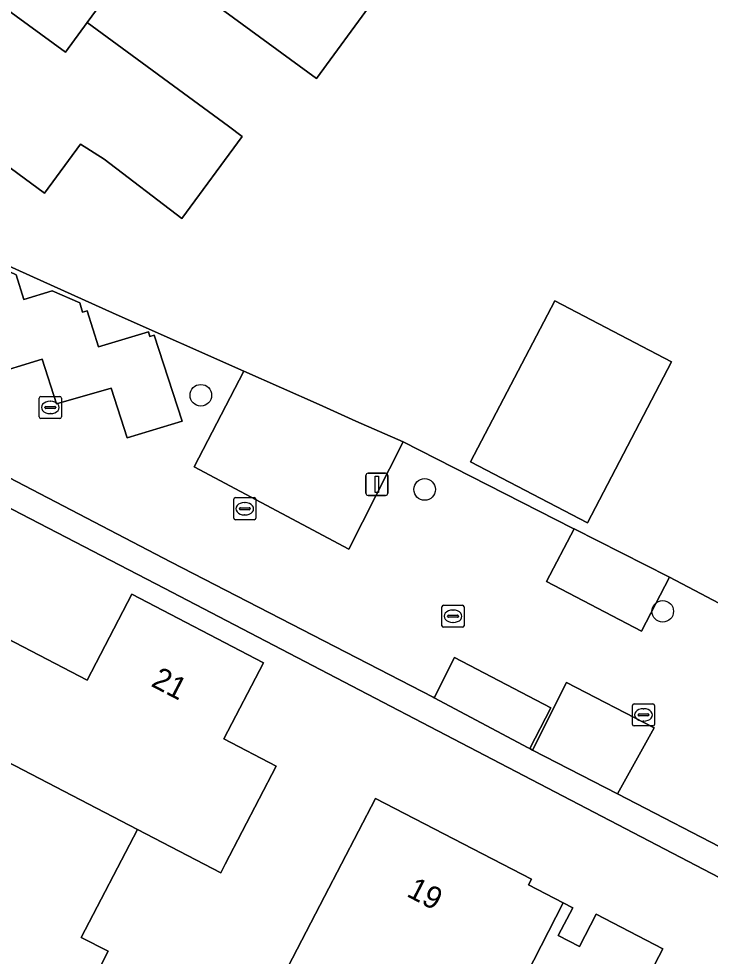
# Model space of a CAD drawing. Extents: x 160349 to 161355, y 381727 to 382854.
# Drawn here: x 160702.07 to 160733.31, y 382411.9 to 382454.27 of the extents above; entities that cross this region are included whole.
import ezdxf

# ---------------------------------------------------------------- set-up
doc = ezdxf.new("R2010")
doc.units = 0
for name, color, linetype in [('IMGEO_Boom', 7, 'Continuous'), ('IMGEO_Erf', 7, 'Continuous'), ('IMGEO_Groenvoorziening', 7, 'Continuous'), ('IMGEO_Kolk', 7, 'Continuous'), ('IMGEO_Lichtmast', 7, 'Continuous'), ('IMGEO_Muur', 7, 'Continuous'), ('IMGEO_Pand', 7, 'Continuous'), ('IMGEO_Pand_nummerreeks', 7, 'Continuous'), ('IMGEO_Parkeervlak_open', 7, 'Continuous'), ('IMGEO_Voetpad_open', 7, 'Continuous'), ('IMGEO_Woonerf_open', 7, 'Continuous')]:
    doc.layers.add(name, color=color, linetype=linetype)

msp = doc.modelspace()

# ---------------------------------------------------------------- linework, layer by layer
at = {"layer": 'IMGEO_Boom'}
for centre in [(160710.299, 382437.251), (160720.41, 382432.994), (160731.165, 382427.487)]:
    msp.add_circle(centre, 0.489, dxfattribs=at)
at = {"layer": 'IMGEO_Erf'}
for points in [[(160715.53, 382451.566), (160709.201, 382456.202), (160709.625, 382456.781), (160708.503, 382457.602), (160709.369, 382458.784), (160710.429, 382458.006), (160711.655, 382459.679), (160718.044, 382454.998)], [(160727.76, 382431.483), (160722.482, 382434.241), (160726.288, 382441.525), (160731.566, 382438.767)]]:
    msp.add_lwpolyline(points, close=True, dxfattribs=at)
for points in [[(160708.891, 382459.19), (160705.158, 382454.093), (160711.552, 382449.409), (160712.165, 382448.954), (160709.443, 382445.246), (160705.936, 382447.921), (160704.865, 382448.608), (160703.231, 382446.384), (160700.813, 382448.159)], [(160698.651, 382444.432), (160706.474, 382440.908), (160712.236, 382438.345), (160715.645, 382436.842), (160717.302, 382436.075), (160719.442, 382435.153), (160727.083, 382431.251), (160727.158, 382431.213), (160731.438, 382429.052), (160731.474, 382429.033), (160741.875, 382423.552), (160745.289, 382421.796), (160752.547, 382418.032), (160754.638, 382416.907), (160756.272, 382416.046), (160758.175, 382415.068), (160765.328, 382411.355)], [(160708.642, 382428.527), (160689.692, 382438.362), (160684.752, 382440.931), (160678.05, 382431.824), (160678.822, 382431.239), (160679.769, 382432.498), (160680.924, 382434.033), (160683.224, 382437.09), (160685.543, 382437.484)], [(160697.547, 382428.332), (160705.158, 382424.373), (160707.178, 382428.257), (160713.126, 382425.164), (160711.336, 382421.723), (160713.708, 382420.49), (160711.402, 382416.054), (160711.201, 382415.668), (160707.435, 382417.626), (160704.896, 382412.746), (160706.112, 382412.127), (160703.414, 382406.826)], [(160782.234, 382390.225), (160773.298, 382394.819), (160708.642, 382428.527)], [(160714.037, 382411.027), (160715.889, 382414.596), (160718.192, 382419.034), (160725.236, 382415.378), (160725.103, 382415.121), (160726.665, 382414.311), (160727.101, 382414.085), (160726.448, 382412.831), (160727.406, 382412.333), (160728.165, 382413.797), (160731.168, 382412.239), (160729.679, 382409.37)]]:
    msp.add_lwpolyline(points, dxfattribs=at)
at = {"layer": 'IMGEO_Groenvoorziening'}
for points in [[(160712.236, 382438.345), (160709.995, 382434.012), (160716.985, 382430.293), (160719.442, 382435.153), (160717.302, 382436.075), (160715.645, 382436.842)], [(160725.287, 382421.216), (160729.127, 382419.233), (160730.786, 382422.227), (160726.822, 382424.272)]]:
    msp.add_lwpolyline(points, close=True, dxfattribs=at)
at = {"layer": 'IMGEO_Kolk'}
for p, q in [((160703.074, 382437.202), (160703.926, 382437.202)), ((160702.999, 382436.276), (160702.999, 382437.128)), ((160703.301, 382436.745), (160703.699, 382436.745)), ((160703.487, 382436.982), (160703.512, 382436.982)), ((160704, 382437.128), (160704, 382436.276)), ((160703.258, 382436.696), (160703.258, 382436.708)), ((160703.696, 382436.659), (160703.298, 382436.659)), ((160703.51, 382436.422), (160703.485, 382436.422)), ((160703.742, 382436.708), (160703.742, 382436.696)), ((160703.926, 382436.202), (160703.074, 382436.202)), ((160711.783, 382431.698), (160711.783, 382432.55)), ((160711.858, 382432.624), (160712.71, 382432.624)), ((160712.784, 382432.55), (160712.784, 382431.698)), ((160712.042, 382432.118), (160712.042, 382432.13)), ((160712.48, 382432.081), (160712.082, 382432.081)), ((160712.085, 382432.167), (160712.483, 382432.167)), ((160712.271, 382432.404), (160712.296, 382432.404)), ((160712.526, 382432.13), (160712.526, 382432.118)), ((160712.294, 382431.844), (160712.269, 382431.844)), ((160712.71, 382431.624), (160711.858, 382431.624)), ((160721.191, 382426.838), (160721.191, 382427.69)), ((160721.266, 382427.764), (160722.118, 382427.764)), ((160721.679, 382427.544), (160721.704, 382427.544)), ((160722.192, 382427.69), (160722.192, 382426.838)), ((160721.45, 382427.258), (160721.45, 382427.27)), ((160721.888, 382427.221), (160721.49, 382427.221)), ((160721.493, 382427.307), (160721.891, 382427.307)), ((160721.934, 382427.27), (160721.934, 382427.258)), ((160722.118, 382426.764), (160721.266, 382426.764)), ((160721.702, 382426.984), (160721.677, 382426.984)), ((160729.797, 382422.379), (160729.797, 382423.231)), ((160729.872, 382423.305), (160730.724, 382423.305)), ((160730.798, 382423.231), (160730.798, 382422.379)), ((160730.056, 382422.799), (160730.056, 382422.811)), ((160730.494, 382422.762), (160730.096, 382422.762)), ((160730.099, 382422.848), (160730.497, 382422.848)), ((160730.285, 382423.085), (160730.31, 382423.085)), ((160730.54, 382422.811), (160730.54, 382422.799)), ((160730.308, 382422.525), (160730.283, 382422.525)), ((160730.724, 382422.305), (160729.872, 382422.305))]:
    msp.add_line(p, q, dxfattribs=at)
for points in [[(160703.074, 382437.202), (160703.926, 382437.202)], [(160702.999, 382436.276), (160702.999, 382437.128)], [(160704, 382437.128), (160704, 382436.276)], [(160703.926, 382436.202), (160703.074, 382436.202)], [(160711.783, 382431.698), (160711.783, 382432.55)], [(160711.858, 382432.624), (160712.71, 382432.624)], [(160712.784, 382432.55), (160712.784, 382431.698)], [(160712.71, 382431.624), (160711.858, 382431.624)], [(160721.191, 382426.838), (160721.191, 382427.69)], [(160721.266, 382427.764), (160722.118, 382427.764)], [(160722.192, 382427.69), (160722.192, 382426.838)], [(160722.118, 382426.764), (160721.266, 382426.764)], [(160729.797, 382422.379), (160729.797, 382423.231)], [(160729.872, 382423.305), (160730.724, 382423.305)], [(160730.798, 382423.231), (160730.798, 382422.379)], [(160730.724, 382422.305), (160729.872, 382422.305)]]:
    msp.add_lwpolyline(points, dxfattribs=at)
for centre, radius, start, end in [((160703.076, 382437.126), 0.0765, 91.552, 178.448), ((160703.076, 382437.126), 0.0765, 91.552, 178.448), ((160703.924, 382437.126), 0.0765, 1.552, 88.448), ((160703.924, 382437.126), 0.0765, 1.552, 88.448), ((160703.298, 382436.705), 0.0403, 85.8775, 175.7526), ((160703.703, 382436.707), 0.0386, 1.7309, 96.639), ((160703.295, 382436.695), 0.0366, 178.938, 274.7102), ((160703.699, 382436.702), 0.043, 264.8664, 352.4533), ((160703.076, 382436.278), 0.0765, 181.552, 268.448), ((160703.076, 382436.278), 0.0765, 181.552, 268.448), ((160703.924, 382436.278), 0.0765, 271.552, 358.448), ((160703.924, 382436.278), 0.0765, 271.552, 358.448), ((160711.86, 382432.548), 0.0765, 91.552, 178.448), ((160711.86, 382432.548), 0.0765, 91.552, 178.448), ((160712.708, 382432.548), 0.0765, 1.552, 88.448), ((160712.708, 382432.548), 0.0765, 1.552, 88.448), ((160712.082, 382432.127), 0.0403, 85.8775, 175.7526), ((160712.079, 382432.117), 0.0366, 178.938, 274.7102), ((160712.483, 382432.124), 0.043, 264.8664, 352.4533), ((160712.487, 382432.129), 0.0386, 1.7309, 96.639), ((160711.86, 382431.7), 0.0765, 181.552, 268.448), ((160711.86, 382431.7), 0.0765, 181.552, 268.448), ((160712.708, 382431.7), 0.0765, 271.552, 358.448), ((160712.708, 382431.7), 0.0765, 271.552, 358.448), ((160721.268, 382427.688), 0.0765, 91.552, 178.448), ((160721.268, 382427.688), 0.0765, 91.552, 178.448), ((160722.116, 382427.688), 0.0765, 1.552, 88.448), ((160722.116, 382427.688), 0.0765, 1.552, 88.448), ((160721.49, 382427.267), 0.0403, 85.8775, 175.7526), ((160721.487, 382427.257), 0.0366, 178.938, 274.7102), ((160721.891, 382427.264), 0.043, 264.8664, 352.4533), ((160721.895, 382427.269), 0.0386, 1.7309, 96.639), ((160721.268, 382426.84), 0.0765, 181.552, 268.448), ((160721.268, 382426.84), 0.0765, 181.552, 268.448), ((160722.116, 382426.84), 0.0765, 271.552, 358.448), ((160722.116, 382426.84), 0.0765, 271.552, 358.448), ((160729.874, 382423.229), 0.0765, 91.552, 178.448), ((160729.874, 382423.229), 0.0765, 91.552, 178.448), ((160730.722, 382423.229), 0.0765, 1.552, 88.448), ((160730.722, 382423.229), 0.0765, 1.552, 88.448), ((160730.096, 382422.808), 0.0403, 85.8775, 175.7526), ((160730.093, 382422.798), 0.0366, 178.938, 274.7102), ((160730.497, 382422.805), 0.043, 264.8664, 352.4533), ((160730.501, 382422.81), 0.0386, 1.7309, 96.639), ((160729.874, 382422.381), 0.0765, 181.552, 268.448), ((160729.874, 382422.381), 0.0765, 181.552, 268.448), ((160730.722, 382422.381), 0.0765, 271.552, 358.448), ((160730.722, 382422.381), 0.0765, 271.552, 358.448)]:
    msp.add_arc(centre, radius, start, end, dxfattribs=at)
for centre, major_axis, ratio, start_param, end_param in [((160703.486, 382436.702), (-0.387, 0.002), 0.722429, 4.712389, 7.853982), ((160703.511, 382436.702), (-0.39, 0.002), 0.717154, 1.570796, 4.712389), ((160712.27, 382432.124), (-0.387, 0.002), 0.722429, 4.712389, 7.853982), ((160712.295, 382432.124), (-0.39, 0.002), 0.717154, 1.570796, 4.712389), ((160721.678, 382427.264), (-0.387, 0.002), 0.722429, 4.712389, 7.853982), ((160721.703, 382427.264), (-0.39, 0.002), 0.717154, 1.570796, 4.712389), ((160730.284, 382422.805), (-0.387, 0.002), 0.722429, 4.712389, 7.853982), ((160730.309, 382422.805), (-0.39, 0.002), 0.717154, 1.570796, 4.712389)]:
    msp.add_ellipse(centre, major_axis=major_axis, ratio=ratio, start_param=start_param, end_param=end_param, dxfattribs=at)
at = {"layer": 'IMGEO_Lichtmast'}
for p, q in [((160717.754, 382432.827), (160717.754, 382433.627)), ((160717.754, 382433.627), (160717.754, 382432.827)), ((160717.854, 382433.727), (160718.644, 382433.727)), ((160718.644, 382433.727), (160717.854, 382433.727)), ((160718.744, 382433.627), (160718.744, 382432.827)), ((160718.744, 382432.827), (160718.744, 382433.627)), ((160718.644, 382432.727), (160717.854, 382432.727)), ((160717.854, 382432.727), (160718.644, 382432.727))]:
    msp.add_line(p, q, dxfattribs=at)
msp.add_lwpolyline([(160718.174, 382433.602), (160718.324, 382433.602), (160718.324, 382432.852), (160718.174, 382432.852), (160718.174, 382433.602)], dxfattribs=at)
for centre, start, end in [((160717.854, 382433.627), 90, 180), ((160717.854, 382433.627), 90, 180), ((160718.644, 382433.627), 0, 90), ((160718.644, 382433.627), 360, 90), ((160717.854, 382432.827), 180, 270), ((160717.854, 382432.827), 180, 270), ((160718.644, 382432.827), 270, 0), ((160718.644, 382432.827), 270, 0)]:
    msp.add_arc(centre, 0.1, start, end, dxfattribs=at)
at = {"layer": 'IMGEO_Muur'}
for points in [[(160698.651, 382444.432), (160706.474, 382440.908)], [(160689.692, 382438.362), (160708.642, 382428.527)]]:
    msp.add_lwpolyline(points, dxfattribs=at)
at = {"layer": 'IMGEO_Pand'}
for points in [[(160705.158, 382454.093), (160708.891, 382459.19), (160702.033, 382464.212), (160697.324, 382457.781), (160704.183, 382452.759)], [(160709.201, 382456.202), (160715.53, 382451.566), (160718.044, 382454.998), (160711.655, 382459.679), (160710.429, 382458.006), (160709.369, 382458.784), (160708.503, 382457.602), (160709.625, 382456.781)], [(160705.158, 382454.093), (160704.183, 382452.759), (160697.324, 382457.781), (160694.128, 382453.417), (160691.527, 382449.864), (160698.257, 382444.937), (160698.385, 382444.843), (160700.813, 382448.159), (160703.231, 382446.384), (160704.865, 382448.608), (160705.936, 382447.921), (160709.443, 382445.246), (160712.165, 382448.954), (160711.552, 382449.409)], [(160722.482, 382434.241), (160727.76, 382431.483), (160731.566, 382438.767), (160726.288, 382441.525)], [(160713.126, 382425.164), (160707.178, 382428.257), (160705.158, 382424.373), (160697.547, 382428.332), (160695.269, 382423.953), (160700.046, 382421.469), (160707.435, 382417.626), (160711.201, 382415.668), (160711.402, 382416.054), (160713.708, 382420.49), (160711.336, 382421.723)], [(160707.435, 382417.626), (160700.046, 382421.469), (160698.733, 382418.944), (160693.698, 382411.772), (160702.266, 382407.411), (160703.414, 382406.826), (160706.112, 382412.127), (160704.896, 382412.746)], [(160726.665, 382414.311), (160725.103, 382415.121), (160725.236, 382415.378), (160718.192, 382419.034), (160715.889, 382414.596), (160714.037, 382411.027), (160722.693, 382406.534)], [(160726.665, 382414.311), (160722.693, 382406.534), (160724.035, 382405.838), (160721.936, 382401.793), (160724.54, 382400.442), (160724.295, 382399.971), (160728.065, 382398.014), (160733.068, 382407.611), (160729.679, 382409.37), (160731.168, 382412.239), (160728.165, 382413.797), (160727.406, 382412.333), (160726.448, 382412.831), (160727.101, 382414.085)]]:
    msp.add_lwpolyline(points, close=True, dxfattribs=at)
at = {"layer": 'IMGEO_Parkeervlak_open'}
for points in [[(160709.462, 382436.088), (160708.187, 382439.965), (160708, 382439.902), (160707.934, 382440.121), (160705.677, 382439.445), (160705.171, 382441.067), (160704.958, 382441.002), (160704.831, 382441.431), (160703.575, 382441.968), (160702.309, 382441.575), (160701.961, 382442.695), (160700.638, 382443.308), (160700.071, 382443.589), (160699.055, 382443.236), (160700.667, 382438.124), (160703.133, 382438.884), (160703.778, 382436.86), (160706.242, 382437.58), (160706.975, 382435.333)], [(160727.158, 382431.213), (160725.908, 382428.829), (160730.201, 382426.583), (160731.474, 382429.033), (160731.438, 382429.052)], [(160720.833, 382423.582), (160725.087, 382421.319), (160725.157, 382421.283), (160726.115, 382423.122), (160721.758, 382425.394)]]:
    msp.add_lwpolyline(points, close=True, dxfattribs=at)
at = {"layer": 'IMGEO_Voetpad_open'}
for points in [[(160689.692, 382438.362), (160708.642, 382428.527), (160773.298, 382394.819), (160782.234, 382390.225), (160786.93, 382387.809)], [(160789.244, 382390.463), (160784.094, 382393.118), (160783.112, 382391.22), (160779.203, 382393.223), (160779.942, 382394.678), (160777.147, 382396.08), (160774.595, 382397.343), (160773.85, 382395.861), (160771.593, 382397.084), (160765.508, 382400.26), (160759.042, 382403.665), (160740.882, 382413.11), (160739.195, 382413.984), (160738.024, 382414.59), (160737.936, 382414.651), (160734.587, 382416.413), (160729.127, 382419.233), (160725.287, 382421.216), (160725.157, 382421.283), (160725.087, 382421.319), (160720.833, 382423.582), (160720.791, 382423.604), (160708.959, 382429.716), (160692.572, 382438.247)]]:
    msp.add_lwpolyline(points, dxfattribs=at)
at = {"layer": 'IMGEO_Woonerf_open'}
for points in [[(160741.875, 382423.552), (160731.474, 382429.033), (160730.201, 382426.583), (160725.908, 382428.829), (160727.158, 382431.213), (160727.083, 382431.251), (160719.442, 382435.153), (160716.985, 382430.293), (160709.995, 382434.012), (160712.236, 382438.345), (160706.474, 382440.908), (160698.651, 382444.432)], [(160692.572, 382438.247), (160708.959, 382429.716), (160720.791, 382423.604), (160720.833, 382423.582), (160721.758, 382425.394), (160726.115, 382423.122), (160725.157, 382421.283), (160725.287, 382421.216), (160726.822, 382424.272), (160730.786, 382422.227), (160729.127, 382419.233), (160734.587, 382416.413)]]:
    msp.add_lwpolyline(points, dxfattribs=at)
msp.add_lwpolyline([(160709.462, 382436.088), (160706.975, 382435.333), (160706.242, 382437.58), (160703.778, 382436.86), (160703.133, 382438.884), (160700.667, 382438.124), (160699.055, 382443.236), (160700.071, 382443.589), (160700.638, 382443.308), (160701.961, 382442.695), (160702.309, 382441.575), (160703.575, 382441.968), (160704.831, 382441.431), (160704.958, 382441.002), (160705.171, 382441.067), (160705.677, 382439.445), (160707.934, 382440.121), (160708, 382439.902), (160708.187, 382439.965)], close=True, dxfattribs=at)

# ---------------------------------------------------------------- texts
at = {"layer": 'IMGEO_Pand_nummerreeks'}
for s, rotation, p in [('21', 332.5267, (160708.006, 382424.13)), ('19', 332.5696, (160719.55, 382414.633))]:
    msp.add_text(s, height=1, rotation=rotation, dxfattribs=at).set_placement(p)

doc.saveas('drawing.dxf')
